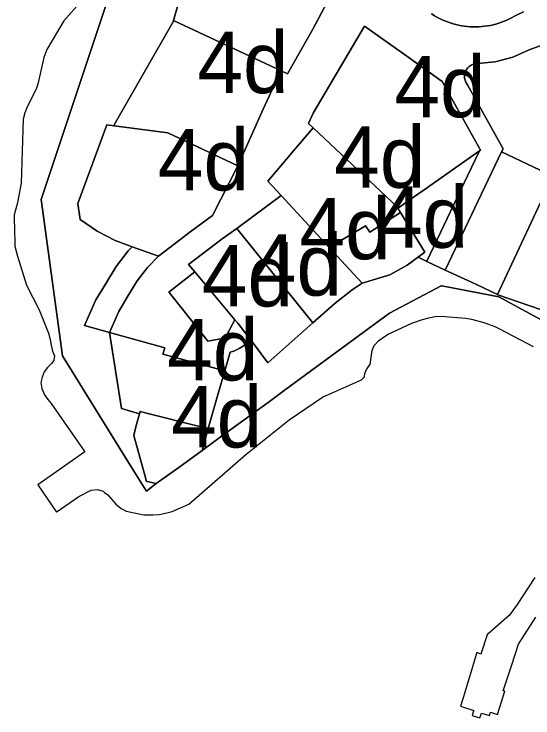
# Model space of a CAD drawing. Extents: x 598968 to 613553, y 4409678 to 4430833.
# Drawn here: x 609948 to 610049.5, y 4416337.5 to 4416475.2 of the extents above; entities that cross this region are included whole.
import ezdxf

# ---------------------------------------------------------------- set-up
doc = ezdxf.new("R2010")
doc.units = 0
for name, color, linetype in [('1', 7, 'Continuous'), ('4d. Sector de consolidació - ANNEX III A', 7, 'Continuous'), ('Sòl Rústic Protegit - Alt Nivell de Protecció', 7, 'Continuous')]:
    doc.layers.add(name, color=color, linetype=linetype)

msp = doc.modelspace()

# ---------------------------------------------------------------- linework, layer by layer
at = {"layer": '1'}
for points in [[(609968.4823, 4416484.5401), (609953.3212, 4416438.9274), (609957.5235, 4416408.3791), (609970.4231, 4416387.4968), (609970.4052, 4416387.4812), (609973.3304, 4416382.7907), (609973.9134, 4416381.8559), (609975.8347, 4416383.3622), (609974.065, 4416383.7886), (609973.8848, 4416383.832), (609973.7633, 4416384.2768), (609971.4466, 4416392.7572), (609971.9253, 4416394.7496), (609972.5384, 4416397.019), (609969.0422, 4416398.0501), (609966.6963, 4416412.9347), (609961.8319, 4416414.2957), (609964.0398, 4416419.3003), (609965.8799, 4416422.3813), (609967.9594, 4416425.8438), (609970.3367, 4416428.8777), (609971.1074, 4416429.691), (609967.8026, 4416430.8737), (609964.251, 4416432.735), (609960.9664, 4416435.0349), (609960.5043, 4416438.1437), (609966.1471, 4416453.5456), (609967.5815, 4416453.3586), (609967.5991, 4416453.5076), (609979.1796, 4416473.785), (609979.2214, 4416473.931), (609983.7299, 4416489.7113)], [(610057.9495, 4416411.6596), (610042.8139, 4416419.8661), (610031.6848, 4416422.0219), (610031.5199, 4416422.0539), (610021.4235, 4416416.6728), (610000.8615, 4416401.5549), (609997.6923, 4416399.238), (609988.3544, 4416392.4585), (609984.7894, 4416389.8411), (609984.7819, 4416389.8356), (609980.2631, 4416386.5179), (609975.8347, 4416383.3622), (609973.9134, 4416381.8559), (609973.3304, 4416382.7907), (609970.4052, 4416387.4812), (609970.4231, 4416387.4968), (609957.5235, 4416408.3791), (609953.3212, 4416438.9274), (609968.4823, 4416484.5401)], [(609961.2509, 4416477.8397), (609957.7811, 4416473.8797), (609954.4211, 4416468.2598), (609953.8711, 4416466.6998), (609952.6712, 4416461.4599), (609952.3413, 4416460.4799), (609950.6013, 4416457.0399), (609950.1313, 4416455.8599), (609949.8113, 4416454.62), (609949.4414, 4416442.1303), (609948.8714, 4416439.3803), (609948.7115, 4416438.2704), (609948.0315, 4416435.9004), (609948.0315, 4416434.6405), (609948.1415, 4416433.5505), (609948.1515, 4416429.8006), (609948.6715, 4416427.8707), (609950.4915, 4416422.181), (609952.9415, 4416417.3612), (609954.7914, 4416412.7714), (609955.0714, 4416411.5614), (609955.2515, 4416410.4214), (609955.5515, 4416409.2714), (609955.9314, 4416408.3415), (609955.8214, 4416407.4416), (609955.3415, 4416406.8216), (609954.5615, 4416406.0715), (609953.8815, 4416405.2515), (609953.4915, 4416404.1916), (609953.2915, 4416403.1316), (609953.4315, 4416401.9716), (609953.9815, 4416400.7316), (609954.6015, 4416399.8417), (609955.3115, 4416399.0118), (609961.8914, 4416389.5622), (609952.6816, 4416383.102), (609956.3416, 4416377.7924), (609956.4619, 4416377.8774), (609960.6615, 4416380.8424), (609963.1313, 4416382.0824), (609964.3213, 4416382.1825), (609965.4513, 4416381.8726), (609965.7362, 4416381.6533), (609966.3613, 4416381.1726), (609967.9513, 4416379.3427), (609968.9413, 4416378.5228), (609969.1035, 4416378.4321), (609969.9613, 4416377.9528), (609973.4211, 4416377.283), (609975.1311, 4416377.223), (609976.4311, 4416377.313), (609977.9011, 4416377.6231), (609978.9311, 4416377.9332), (609982.2209, 4416379.3132), (609993.3407, 4416389.0434), (610001.8204, 4416395.8634), (610008.3603, 4416400.2736), (610015.9801, 4416403.6438), (610016.5401, 4416404.2738), (610016.6101, 4416404.8738), (610017, 4416405.8037), (610017.6401, 4416406.6537), (610018.07, 4416409.4036), (610018.4599, 4416410.3436), (610019.2899, 4416411.2636), (610020.2299, 4416412.0136), (610021.1999, 4416412.6036), (610025.8298, 4416414.7638), (610027.9097, 4416415.4838), (610029.1297, 4416415.8038), (610030.3897, 4416416.0439), (610031.5397, 4416416.124), (610036.3095, 4416415.7441), (610037.4894, 4416415.5442), (610039.8594, 4416414.8542), (610042.0194, 4416414.0744), (610042.9693, 4416413.6144), (610049.4992, 4416410.1748)], [(610009.188, 4416477.3604), (610006.4323, 4416472.2373), (610001.5182, 4416463.5131), (610000.1501, 4416464.1523), (609997.894, 4416459.1364), (609996.7385, 4416456.5672), (609991.7736, 4416445.5291), (609991.712, 4416445.3923), (609986.8022, 4416435.819), (609982.4196, 4416432.509), (609976.251, 4416427.8502), (609974.1276, 4416425.6091), (609972.0861, 4416423.0038), (609970.1693, 4416419.8123), (609968.4902, 4416417.0007), (609966.6963, 4416412.9347), (609977.4816, 4416409.9173), (609977.103, 4416408.6582), (609989.2126, 4416405.4016), (609990.2948, 4416409.0971), (609990.7162, 4416409.1812), (609990.9835, 4416409.2575), (609991.4163, 4416409.4316), (609992.0495, 4416409.783), (609992.6695, 4416410.1573), (609993.5392, 4416410.7363), (609994.3775, 4416411.3602), (609993.2927, 4416412.7574), (609991.7484, 4416414.7465), (609991.1915, 4416415.4125), (609989.6585, 4416412.4485), (609988.7508, 4416411.7262), (609985.912, 4416411.2115), (609984.196, 4416413.3679), (609978.6606, 4416420.3244), (609978.3006, 4416420.7769), (609983.3505, 4416424.7899), (609982.1495, 4416426.2263), (609988.6923, 4416431.2213), (609991.5862, 4416433.278), (610000.2349, 4416439.6865), (609997.6154, 4416442.5181), (610001.2773, 4416446.8168), (610002.6487, 4416448.4266), (610006.4838, 4416452.9285), (610005.581, 4416453.777), (610006.4832, 4416455.7769), (610016.5745, 4416472.7998), (610021.2306, 4416469.4734), (610023.883, 4416467.5787), (610031.736, 4416461.9688), (610039.1338, 4416448.6791), (610039.1969, 4416448.5673), (610039.0231, 4416448.4452), (610036.6717, 4416443.5204), (610028.7039, 4416426.8324), (610028.7029, 4416426.8285), (610032.3247, 4416425.1309), (610043.3586, 4416448.243), (610043.6326, 4416448.821), (610036.6717, 4416461.3263), (610036.3741, 4416461.8609), (610036.2124, 4416462.2575), (610036.2112, 4416462.2615), (610036.1199, 4416462.6756), (610036.1195, 4416462.6798), (610036.1001, 4416463.1033), (610036.1003, 4416463.1074), (610036.1534, 4416463.528), (610036.1544, 4416463.532), (610036.2785, 4416463.9377), (610036.4722, 4416464.3197), (610036.7278, 4416464.6633), (610037.0383, 4416464.9582), (610037.3946, 4416465.1959), (610037.7861, 4416465.3694), (610038.2015, 4416465.4736), (610038.6285, 4416465.5054), (610042.1224, 4416465.8593), (610045.5168, 4416466.7593), (610048.7271, 4416468.1827), (610053.1786, 4416469.8208)], [(610047.6309, 4416475.5935), (610046.3839, 4416475.0689), (610045.8995, 4416474.7743), (610045.4045, 4416474.4976), (610044.8997, 4416474.2394), (610044.3858, 4416473.9999), (610043.8634, 4416473.7795), (610043.3332, 4416473.5785), (610042.796, 4416473.3972), (610042.2525, 4416473.2357), (610041.7034, 4416473.0944), (610041.1494, 4416472.9734), (610040.5915, 4416472.8728), (610040.0302, 4416472.7929), (610039.4663, 4416472.7336), (610038.9006, 4416472.6952), (610038.334, 4416472.6776), (610037.767, 4416472.6808), (610037.2005, 4416472.705), (610036.6354, 4416472.75), (610036.0722, 4416472.8158), (610035.5119, 4416472.9023), (610034.9551, 4416473.0093), (610034.4026, 4416473.1368), (610033.8552, 4416473.2844), (610033.3135, 4416473.4522), (610032.7785, 4416473.6397), (610032.2507, 4416473.8468), (610031.7309, 4416474.0733), (610031.2198, 4416474.3187), (610030.718, 4416474.5828), (610030.2263, 4416474.8652), (610029.7454, 4416475.1654), (610029.6344, 4416475.2367)], [(610057.4303, 4416415.2193), (610042.6059, 4416420.3119), (610042.5195, 4416420.3524), (610038.425, 4416422.2716), (610036.7302, 4416423.066), (610032.3247, 4416425.1309), (610028.7029, 4416426.8285), (610027.0073, 4416427.6233), (610028.3469, 4416428.6143), (610024.8985, 4416426.0797), (610021.5159, 4416424.2171), (610016.0595, 4416422.5812), (610014.1041, 4416421.2766), (610010.7919, 4416418.6331), (610006.4687, 4416414.7955), (609997.661, 4416406.9769), (609995.029, 4416410.521), (609994.3818, 4416411.3568), (609994.3775, 4416411.3602), (609993.5392, 4416410.7363), (609992.6695, 4416410.1573), (609992.0495, 4416409.783), (609991.4163, 4416409.4316), (609990.9835, 4416409.2575), (609990.7162, 4416409.1812), (609990.2948, 4416409.0971), (609989.2126, 4416405.4016), (609987.9138, 4416400.967), (609985.978, 4416394.1343), (609984.7819, 4416389.8356), (609984.7894, 4416389.8411), (609988.3544, 4416392.4585), (609997.6923, 4416399.238), (610000.8615, 4416401.5549), (610021.4235, 4416416.6728), (610031.5199, 4416422.0539), (610031.6848, 4416422.0219), (610042.8139, 4416419.8661), (610057.9495, 4416411.6596)], [(610049.8194, 4416365.016), (610046.3995, 4416359.746), (610044.9096, 4416357.626), (610040.6497, 4416353.936), (610040.5997, 4416353.956), (610039.2898, 4416349.996), (610038.4798, 4416350.306), (610035.8499, 4416341.4662), (610035.3099, 4416339.8062), (610035.6857, 4416339.6862), (610037.9098, 4416338.9762), (610037.8721, 4416338.8607), (610037.5998, 4416338.0262), (610037.9784, 4416337.9042), (610039.1198, 4416337.5364), (610039.4198, 4416338.4864), (610040.9898, 4416337.9964), (610041.1998, 4416338.6764), (610042.5697, 4416338.2364), (610044.0096, 4416342.7664), (610043.6696, 4416342.8664), (610045.3396, 4416347.9062), (610046.6796, 4416351.9362), (610046.6296, 4416351.9562), (610050.0395, 4416357.2462)]]:
    msp.add_lwpolyline(points, dxfattribs=at)
for points in [[(610028.7029, 4416426.8285), (610028.7039, 4416426.8324), (610036.6717, 4416443.5204), (610039.0231, 4416448.4452), (610039.02, 4416448.443), (610028.2023, 4416440.8444), (610026.1299, 4416439.3886), (610023.1873, 4416437.3216), (610023.0643, 4416437.2352), (610023.5838, 4416436.3874), (610028.3469, 4416428.6143), (610027.0073, 4416427.6233)], [(610053.359, 4416443.4559), (610043.3586, 4416448.243), (610032.3247, 4416425.1309), (610036.7302, 4416423.066), (610038.425, 4416422.2716), (610042.5195, 4416420.3524)], [(609976.251, 4416427.8502), (609971.1074, 4416429.691), (609970.3367, 4416428.8777), (609967.9594, 4416425.8438), (609965.8799, 4416422.3813), (609964.0398, 4416419.3003), (609961.8319, 4416414.2957), (609966.6963, 4416412.9347), (609968.4902, 4416417.0007), (609970.1693, 4416419.8123), (609972.0861, 4416423.0038), (609974.1276, 4416425.6091)]]:
    msp.add_lwpolyline(points, close=True, dxfattribs=at)
at = {"layer": '4d. Sector de consolidació - ANNEX III A'}
for points in [[(610015.3287, 4416488.5287), (610010.155, 4416489.295), (609983.7299, 4416489.7113), (609979.2214, 4416473.931), (609979.359, 4416473.8667), (610000.1501, 4416464.1523), (610001.5182, 4416463.5131), (610006.4323, 4416472.2373), (610009.188, 4416477.3604)], [(610000.1501, 4416464.1523), (609979.359, 4416473.8667), (609979.2214, 4416473.931), (609979.1796, 4416473.785), (609967.5991, 4416453.5076), (609967.5815, 4416453.3586), (609978.0719, 4416451.9912), (609991.7736, 4416445.5291), (609996.7385, 4416456.5672), (609997.894, 4416459.1364)], [(610039.0231, 4416448.4452), (610039.1969, 4416448.5673), (610039.1338, 4416448.6791), (610031.736, 4416461.9688), (610023.883, 4416467.5787), (610021.2306, 4416469.4734), (610016.5745, 4416472.7998), (610006.4832, 4416455.7769), (610005.581, 4416453.777), (610006.4838, 4416452.9285), (610022.9016, 4416437.5007), (610023.0643, 4416437.2352), (610023.1873, 4416437.3216), (610026.1299, 4416439.3886), (610028.2023, 4416440.8444), (610039.02, 4416448.443)], [(609967.5815, 4416453.3586), (609966.1471, 4416453.5456), (609960.5043, 4416438.1437), (609960.9664, 4416435.0349), (609964.251, 4416432.735), (609967.8026, 4416430.8737), (609971.1074, 4416429.691), (609976.251, 4416427.8502), (609982.4196, 4416432.509), (609986.8022, 4416435.819), (609991.712, 4416445.3923), (609991.7736, 4416445.5291), (609978.0719, 4416451.9912)], [(610023.0643, 4416437.2352), (610022.9016, 4416437.5007), (610006.4838, 4416452.9285), (610002.6487, 4416448.4266), (610001.2773, 4416446.8168), (609997.6154, 4416442.5181), (610000.2349, 4416439.6865), (610009.6315, 4416429.5294), (610016.7606, 4416433.7991), (610017.6, 4416432.5053), (610023.5838, 4416436.3874)], [(610054.1582, 4416443.0733), (610053.359, 4416443.4559), (610042.5195, 4416420.3524), (610042.6059, 4416420.3119), (610057.4303, 4416415.2193), (610057.4463, 4416415.2424), (610059.1538, 4416417.6761), (610059.1597, 4416417.6846), (610060.2633, 4416419.2573), (610062.0485, 4416421.8017), (610070.1788, 4416433.3888), (610070.4966, 4416434.2461), (610070.2116, 4416435.0072), (610069.7499, 4416435.6089), (610068.5894, 4416436.1646)], [(610009.6315, 4416429.5294), (610000.2349, 4416439.6865), (609991.5862, 4416433.278), (610006.4687, 4416414.7955), (610010.7919, 4416418.6331), (610014.1041, 4416421.2766), (610016.0595, 4416422.5812)], [(610028.3469, 4416428.6143), (610023.5838, 4416436.3874), (610017.6, 4416432.5053), (610016.7606, 4416433.7991), (610009.6315, 4416429.5294), (610016.0595, 4416422.5812), (610021.5159, 4416424.2171), (610024.8985, 4416426.0797)], [(610006.4687, 4416414.7955), (609991.5862, 4416433.278), (609988.6923, 4416431.2213), (609982.1495, 4416426.2263), (609983.3505, 4416424.7899), (609991.1915, 4416415.4125), (609991.7484, 4416414.7465), (609993.2927, 4416412.7574), (609994.3775, 4416411.3602), (609994.3818, 4416411.3568), (609995.029, 4416410.521), (609997.661, 4416406.9769)], [(609991.1915, 4416415.4125), (609983.3505, 4416424.7899), (609978.3006, 4416420.7769), (609978.6606, 4416420.3244), (609984.196, 4416413.3679), (609985.912, 4416411.2115), (609988.7508, 4416411.7262), (609989.6585, 4416412.4485)], [(609989.2126, 4416405.4016), (609977.103, 4416408.6582), (609977.4816, 4416409.9173), (609966.6963, 4416412.9347), (609969.0422, 4416398.0501), (609972.5384, 4416397.019), (609972.6638, 4416397.4831), (609974.9417, 4416396.8984), (609982.9883, 4416394.8831), (609985.6868, 4416394.2072), (609985.978, 4416394.1343), (609987.9138, 4416400.967)], [(609985.978, 4416394.1343), (609985.6868, 4416394.2072), (609982.9883, 4416394.8831), (609974.9417, 4416396.8984), (609972.6638, 4416397.4831), (609972.5384, 4416397.019), (609971.9253, 4416394.7496), (609971.4466, 4416392.7572), (609973.7633, 4416384.2768), (609973.8848, 4416383.832), (609974.065, 4416383.7886), (609975.8347, 4416383.3622), (609980.2631, 4416386.5179), (609984.7819, 4416389.8356)]]:
    msp.add_lwpolyline(points, close=True, dxfattribs=at)
msp.add_lwpolyline([(610053.1786, 4416469.8208), (610048.7271, 4416468.1827), (610045.5168, 4416466.7593), (610042.1224, 4416465.8593), (610038.6285, 4416465.5054), (610038.2015, 4416465.4736), (610037.7861, 4416465.3694), (610037.3946, 4416465.1959), (610037.0383, 4416464.9582), (610036.7278, 4416464.6633), (610036.4722, 4416464.3197), (610036.2785, 4416463.9377), (610036.1544, 4416463.532), (610036.1534, 4416463.528), (610036.1003, 4416463.1074), (610036.1001, 4416463.1033), (610036.1195, 4416462.6798), (610036.1199, 4416462.6756), (610036.2112, 4416462.2615), (610036.2124, 4416462.2575), (610036.3741, 4416461.8609), (610036.6717, 4416461.3263), (610043.6326, 4416448.821), (610043.3586, 4416448.243), (610053.359, 4416443.4559)], dxfattribs=at)
at = {"layer": 'Sòl Rústic Protegit - Alt Nivell de Protecció'}
msp.add_lwpolyline([(610029.6344, 4416475.2367), (610029.7454, 4416475.1654), (610030.2263, 4416474.8652), (610030.718, 4416474.5828), (610031.2198, 4416474.3187), (610031.7309, 4416474.0733), (610032.2507, 4416473.8468), (610032.7785, 4416473.6397), (610033.3135, 4416473.4522), (610033.8552, 4416473.2844), (610034.4026, 4416473.1368), (610034.9551, 4416473.0093), (610035.5119, 4416472.9023), (610036.0722, 4416472.8158), (610036.6354, 4416472.75), (610037.2005, 4416472.705), (610037.767, 4416472.6808), (610038.334, 4416472.6776), (610038.9006, 4416472.6952), (610039.4663, 4416472.7336), (610040.0302, 4416472.7929), (610040.5915, 4416472.8728), (610041.1494, 4416472.9734), (610041.7034, 4416473.0944), (610042.2525, 4416473.2357), (610042.796, 4416473.3972), (610043.3332, 4416473.5785), (610043.8634, 4416473.7795), (610044.3858, 4416473.9999), (610044.8997, 4416474.2394), (610045.4045, 4416474.4976), (610045.8995, 4416474.7743), (610046.3839, 4416475.0689), (610047.6309, 4416475.5935)], dxfattribs=at)

# ---------------------------------------------------------------- texts
at = {"layer": '4d. Sector de consolidació - ANNEX III A'}
for p in [(609983.8658, 4416459.7301), (610022.389, 4416455.0175), (609976.139, 4416440.6979), (610010.5996, 4416441.229), (610018.9892, 4416429.4843), (610003.8229, 4416427.241), (609994.3091, 4416420.1275), (609984.746, 4416418.0007), (609977.9545, 4416403.5345), (609978.7123, 4416390.4227)]:
    msp.add_text('4d', height=12, dxfattribs=at).set_placement(p)

doc.saveas('drawing.dxf')
